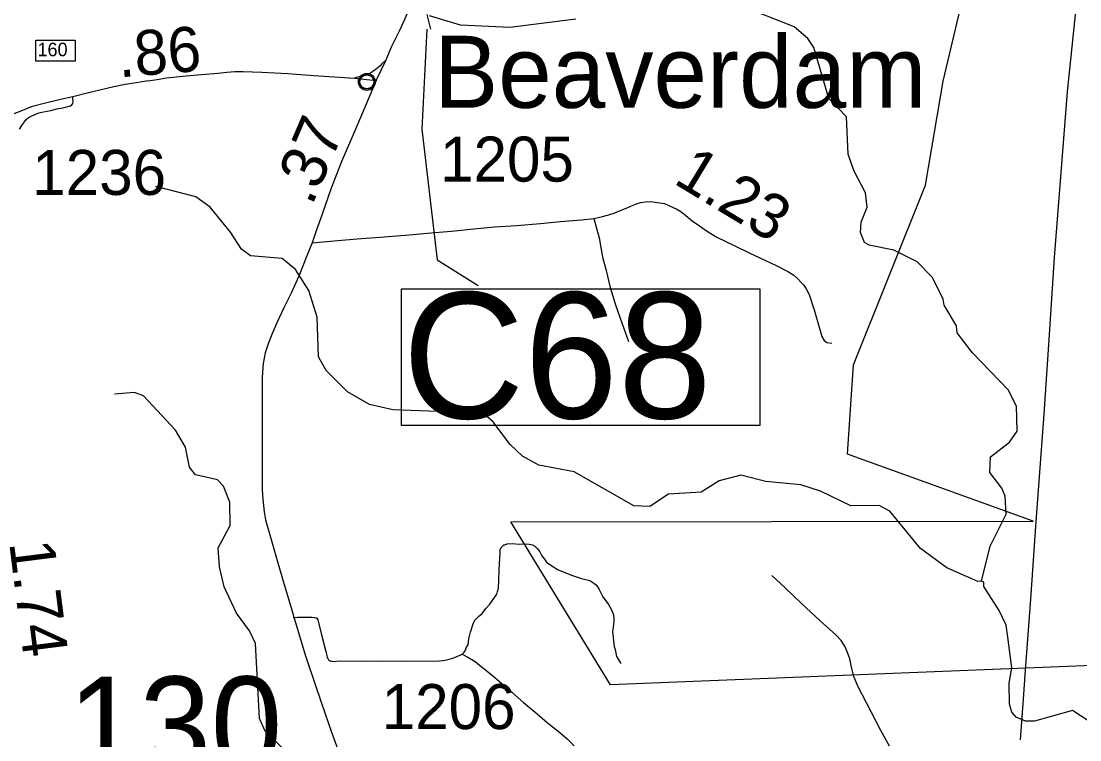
# Model space of a CAD drawing. Extents: x 2290615 to 2522933, y 819489 to 1012715.
# Drawn here: x 2377244 to 2389005, y 912540 to 920524 of the extents above; entities that cross this region are included whole.
import ezdxf

# ---------------------------------------------------------------- set-up
doc = ezdxf.new("R2010")
doc.units = 0
for name, color, linetype in [('Exist Civil Demographics City Label', 7, 'Continuous'), ('Exist Civil Demographics Community CELL', 7, 'Continuous'), ('Exist Hydrographic Creek Single Shore', 7, 'Continuous'), ('Exist Hydrographic Misc Water Feature', 7, 'Continuous'), ('Exist Road Non-System Type 51', 7, 'Continuous'), ('Exist Road Primary Interstate Interchange CELL', 7, 'Continuous'), ('Exist Road Primary NC Attributed', 7, 'Continuous'), ('Exist Road Primary NC Mileage Hundredths English Label', 7, 'Continuous'), ('Exist Road Primary NC Structure Culvert CELL', 7, 'Continuous'), ('Exist Road Primary NC Structure Culvert Number Label', 7, 'Continuous'), ('Exist Road Secondary Mileage Hundredths English Label', 7, 'Continuous'), ('Exist Road Secondary Structure Standard Bridge Number Label', 7, 'Continuous'), ('Exist Road Secondary Type 51 Attributed', 7, 'Continuous'), ('Exist Road Secondary Type 51 Number Label', 7, 'Continuous'), ('Exist Utilities Electrical Transmission Line', 7, 'Continuous')]:
    doc.layers.add(name, color=color, linetype=linetype)

msp = doc.modelspace()

# ---------------------------------------------------------------- linework, layer by layer
at = {"layer": 'Exist Civil Demographics Community CELL'}
msp.add_lwpolyline([(2381007, 919863), (2381008, 919868), (2381010, 919875), (2381012, 919882), (2381015, 919888), (2381019, 919893), (2381022, 919898), (2381026, 919903), (2381031, 919907), (2381037, 919912), (2381042, 919916), (2381047, 919919), (2381052, 919921), (2381057, 919923), (2381063, 919925), (2381067, 919926), (2381072, 919927), (2381076, 919928), (2381083, 919928), (2381087, 919928), (2381093, 919928), (2381098, 919927), (2381103, 919926), (2381108, 919925), (2381113, 919923), (2381119, 919920), (2381126, 919916), (2381131, 919913), (2381136, 919909), (2381139, 919905), (2381143, 919901), (2381147, 919896), (2381150, 919892), (2381153, 919887), (2381156, 919882), (2381158, 919877), (2381159, 919872), (2381161, 919867), (2381162, 919861), (2381162, 919856), (2381163, 919850), (2381163, 919844), (2381162, 919839), (2381161, 919833), (2381159, 919827), (2381158, 919821), (2381155, 919816), (2381152, 919810), (2381149, 919805), (2381145, 919800), (2381141, 919795), (2381136, 919791), (2381131, 919786), (2381126, 919783), (2381121, 919780), (2381115, 919777), (2381107, 919775), (2381102, 919773), (2381095, 919772), (2381091, 919771), (2381086, 919771), (2381080, 919771), (2381076, 919771), (2381071, 919772), (2381065, 919773), (2381060, 919775), (2381055, 919777), (2381050, 919779), (2381046, 919781), (2381040, 919785), (2381034, 919789), (2381029, 919794), (2381025, 919799), (2381021, 919803), (2381018, 919807), (2381014, 919814), (2381013, 919817), (2381011, 919821), (2381008, 919830), (2381007, 919837), (2381006, 919842), (2381006, 919848), (2381006, 919853), (2381006, 919859)], close=True, dxfattribs=at)
for radius in [94.3, 76.7]:
    msp.add_circle((2381084, 919850), radius, dxfattribs=at)
at = {"layer": 'Exist Hydrographic Creek Single Shore'}
for points in [[(2387913, 914301), (2388007, 914692), (2388186, 915047), (2388175, 915247), (2388140, 915337), (2388005, 915509), (2388011, 915683), (2388225, 915846), (2388307, 915971), (2388303, 916247), (2388209, 916430), (2387812, 916841), (2387643, 917063), (2387633, 917139), (2387497, 917369), (2387488, 917434), (2387368, 917676), (2387199, 917849), (2386939, 917980), (2386663, 918034), (2386613, 918065), (2386570, 918175), (2386577, 918290), (2386641, 918457), (2386622, 918617), (2386494, 918864), (2386433, 919046), (2386411, 919462), (2386217, 919667), (2386051, 920232), (2385983, 920331), (2385831, 920462), (2385212, 920706)], [(2383406, 920546), (2382674, 920454), (2382124, 920481), (2381781, 920585)], [(2389283, 912548), (2389277, 912558), (2389200, 912686), (2388923, 912865), (2388500, 912749), (2388400, 912748), (2388299, 912790), (2388248, 912847), (2388222, 912938), (2388219, 913171), (2388250, 913339), (2388204, 913679), (2388186, 913813), (2388108, 913977), (2387938, 914243), (2387938, 914292), (2387913, 914301)]]:
    msp.add_lwpolyline(points, dxfattribs=at)
at = {"layer": 'Exist Hydrographic Misc Water Feature'}
for points in [[(2387913, 914301), (2387871, 914299), (2387527, 914452), (2387233, 914667), (2386894, 915079), (2386777, 915144), (2386460, 915140), (2386125, 915301), (2385907, 915374), (2385515, 915410), (2385239, 915481), (2384998, 915419), (2384800, 915292), (2384434, 915271), (2384227, 915134), (2384052, 915140), (2383389, 915517), (2382996, 915593), (2382812, 915690), (2382677, 915822), (2382482, 916077), (2382372, 916168), (2381372, 916205), (2381113, 916267), (2380869, 916408), (2380633, 916644), (2380548, 916795), (2380534, 917235), (2380438, 917533), (2380293, 917766), (2380142, 917888), (2379791, 917916), (2379690, 917991), (2379571, 918180), (2379343, 918459), (2379183, 918574), (2378740, 918687)], [(2380159, 912438), (2379953, 912638), (2379893, 912777), (2379848, 913612), (2379780, 913750), (2379636, 913948), (2379499, 914238), (2379446, 914462), (2379434, 914672), (2379564, 914923), (2379561, 915182), (2379492, 915357), (2379424, 915430), (2379182, 915485), (2379114, 915568), (2379070, 915793), (2378959, 915982), (2378604, 916361), (2378503, 916400), (2378279, 916381)]]:
    msp.add_lwpolyline(points, dxfattribs=at)
at = {"layer": 'Exist Road Non-System Type 51'}
for points in [[(2381297, 920096), (2381251, 920050), (2381228, 920026), (2381192, 919995), (2381137, 919955), (2381086, 919931), (2381027, 919916), (2380947, 919890)], [(2383604, 918333), (2383665, 918116), (2383703, 917901), (2383741, 917755), (2383788, 917565), (2383845, 917372), (2383918, 917171), (2383992, 916965)], [(2382143, 913493), (2382166, 913513), (2382179, 913536), (2382189, 913561), (2382208, 913596), (2382218, 913661), (2382234, 913736), (2382266, 913827), (2382284, 913868), (2382324, 913909), (2382365, 913944), (2382405, 913998), (2382450, 914047), (2382495, 914111), (2382527, 914157), (2382537, 914188), (2382545, 914225), (2382550, 914311), (2382554, 914428), (2382560, 914557), (2382564, 914614), (2382567, 914652), (2382577, 914677), (2382593, 914693), (2382606, 914705), (2382616, 914708), (2382643, 914716), (2382697, 914720), (2382778, 914714), (2382853, 914716), (2382889, 914713), (2382923, 914706), (2382951, 914691), (2382977, 914664), (2383006, 914629), (2383027, 914584), (2383056, 914547), (2383080, 914515), (2383139, 914473), (2383208, 914427), (2383369, 914364), (2383467, 914332), (2383562, 914310), (2383604, 914282), (2383635, 914257), (2383664, 914211), (2383707, 914130), (2383767, 914043), (2383803, 913983), (2383821, 913940), (2383828, 913900), (2383828, 913861), (2383825, 913824), (2383815, 913736), (2383821, 913683), (2383825, 913631), (2383832, 913577), (2383842, 913542), (2383859, 913464), (2383875, 913435), (2383904, 913388)], [(2386892, 912469), (2386795, 912643), (2386635, 912951), (2386544, 913127), (2386496, 913243), (2386471, 913334), (2386466, 913367), (2386449, 913439), (2386422, 913512), (2386394, 913582), (2386355, 913643), (2386294, 913708), (2386121, 913862), (2385911, 914055), (2385733, 914229), (2385583, 914366)], [(2380267, 913900), (2380313, 913901), (2380404, 913901), (2380472, 913901), (2380501, 913899), (2380516, 913897), (2380525, 913894), (2380531, 913890), (2380533, 913886), (2380539, 913873), (2380549, 913828), (2380575, 913721), (2380628, 913521), (2380639, 913477), (2380645, 913456), (2380649, 913444), (2380653, 913437), (2380659, 913430), (2380666, 913423), (2380674, 913418), (2380683, 913416), (2380693, 913413), (2380713, 913412), (2380783, 913416), (2381016, 913413), (2381189, 913416), (2381477, 913413), (2381890, 913419), (2381928, 913421), (2381956, 913426), (2381999, 913437), (2382050, 913452), (2382093, 913468), (2382121, 913479), (2382143, 913493)], [(2382143, 913493), (2382206, 913459), (2382289, 913412), (2382337, 913369), (2382421, 913304), (2382506, 913232), (2382635, 913120), (2382824, 912956), (2382976, 912827), (2383089, 912731), (2383229, 912623), (2383309, 912550), (2383387, 912475)]]:
    msp.add_lwpolyline(points, dxfattribs=at)
at = {"layer": 'Exist Road Primary Interstate Interchange CELL'}
msp.add_lwpolyline([(2377408, 920313), (2377843, 920313), (2377843, 920080), (2377408, 920080)], close=True, dxfattribs=at)
at = {"layer": 'Exist Road Primary NC Attributed'}
for points in [[(2381188, 919865), (2381297, 920096), (2381358, 920240), (2381455, 920433), (2381540, 920620), (2381630, 920792), (2381736, 920957), (2381887, 921187), (2382140, 921576), (2382318, 921887), (2382461, 922130), (2382566, 922313), (2382669, 922485), (2382799, 922698), (2382868, 922801), (2382919, 922862), (2382961, 922906), (2383008, 922947), (2383071, 922988), (2383176, 923058), (2383307, 923124), (2383421, 923181)], [(2377819, 919689), (2377992, 919733), (2378117, 919761), (2378272, 919797), (2378401, 919823), (2378525, 919844), (2378565, 919851), (2378631, 919862), (2378677, 919867), (2378753, 919878), (2378859, 919893), (2379037, 919912), (2379246, 919931), (2379430, 919948), (2379530, 919957), (2379616, 919964), (2379711, 919965), (2379919, 919958), (2380205, 919944), (2380496, 919919), (2380779, 919902), (2380947, 919890), (2381188, 919865)], [(2377048, 919455), (2377224, 919520), (2377371, 919579), (2377516, 919618), (2377682, 919659), (2377819, 919689)]]:
    msp.add_lwpolyline(points, dxfattribs=at)
at = {"layer": 'Exist Road Primary NC Structure Culvert CELL'}
msp.add_line((2381795, 920436), (2381753, 920597), dxfattribs=at)
at = {"layer": 'Exist Road Primary NC Structure Culvert Number Label'}
msp.add_lwpolyline([(2381751, 920436), (2381694, 919326), (2381864, 917873), (2382320, 917589)], dxfattribs=at)
msp.add_lwpolyline([(2381468, 917551), (2385450, 917551), (2385450, 916032), (2381468, 916032)], close=True, dxfattribs=at)
at = {"layer": 'Exist Road Secondary Type 51 Attributed'}
for points in [[(2381188, 919865), (2381078, 919604), (2380940, 919280), (2380808, 918973), (2380687, 918669), (2380583, 918368), (2380522, 918196), (2380476, 918060)], [(2377224, 919325), (2377251, 919367), (2377301, 919431), (2377325, 919453), (2377364, 919473), (2377442, 919507), (2377492, 919518), (2377573, 919532), (2377639, 919549), (2377706, 919560), (2377791, 919582), (2377808, 919593), (2377818, 919608), (2377823, 919630), (2377819, 919659), (2377819, 919689)], [(2380476, 918060), (2380802, 918090), (2381021, 918108), (2381233, 918124), (2381556, 918151), (2381840, 918176), (2382025, 918192), (2382274, 918219), (2382502, 918240), (2382750, 918256), (2383015, 918275), (2383235, 918297), (2383469, 918316), (2383604, 918333), (2383702, 918353), (2383782, 918375), (2383831, 918392), (2383872, 918408), (2383938, 918434), (2383983, 918456), (2384069, 918490), (2384126, 918509), (2384180, 918518), (2384238, 918521), (2384286, 918515), (2384336, 918506), (2384389, 918497), (2384440, 918477), (2384528, 918436), (2384572, 918409), (2384627, 918365), (2384700, 918306), (2384780, 918252), (2384859, 918194), (2384973, 918124), (2385166, 918033), (2385340, 917948), (2385506, 917870), (2385630, 917809), (2385768, 917740), (2385826, 917701), (2385871, 917663), (2385906, 917626), (2385939, 917590), (2385965, 917549), (2385999, 917488), (2386053, 917318), (2386108, 917126), (2386140, 917021), (2386166, 916975), (2386196, 916953), (2386250, 916946)], [(2380476, 918060), (2380419, 917917), (2380327, 917692), (2380242, 917502), (2380163, 917339), (2380086, 917171), (2380028, 917042), (2379989, 916940), (2379955, 916838), (2379933, 916720), (2379923, 916569), (2379920, 916433), (2379920, 916210), (2379922, 915897), (2379923, 915577), (2379923, 915316), (2379928, 915214), (2379944, 915074), (2379959, 914983), (2380021, 914766), (2380088, 914534), (2380148, 914328), (2380223, 914082), (2380311, 913780), (2380404, 913472), (2380512, 913142), (2380620, 912830), (2380688, 912637), (2380761, 912433)]]:
    msp.add_lwpolyline(points, dxfattribs=at)
at = {"layer": 'Exist Utilities Electrical Transmission Line'}
for points in [[(2390573, 912294), (2389974, 913399), (2383790, 913150), (2382685, 914963), (2388486, 914968), (2386423, 915712), (2386492, 916705), (2387290, 918701), (2387487, 919856), (2387712, 920815)], [(2388346, 912540), (2388380, 912991), (2388402, 913313), (2388462, 914103), (2388520, 914964), (2388608, 916159), (2388677, 917154), (2388725, 917898), (2388869, 919738), (2388959, 920633)]]:
    msp.add_lwpolyline(points, dxfattribs=at)

# ---------------------------------------------------------------- texts
at = {"layer": 'Exist Civil Demographics City Label'}
msp.add_text('Beaverdam', height=800, rotation=360, dxfattribs=at).set_placement((2381830, 919562))
at = {"layer": 'Exist Road Primary Interstate Interchange CELL'}
msp.add_text('160', height=150, dxfattribs=at).set_placement((2377425, 920135))
at = {"layer": 'Exist Road Primary NC Mileage Hundredths English Label'}
msp.add_text('.86', height=500, rotation=4.6893, dxfattribs=at).set_placement((2378333, 919899))
at = {"layer": 'Exist Road Primary NC Structure Culvert Number Label'}
msp.add_text('C68', height=1400, dxfattribs=at).set_placement((2381481, 916111))
at = {"layer": 'Exist Road Secondary Mileage Hundredths English Label'}
for s, rotation, p in [('.37', 66.7437, (2380473, 918463)), ('1.23', 328.7206, (2384477, 918731)), ('1.74', 277.1753, (2377110, 914730))]:
    msp.add_text(s, height=500, rotation=rotation, dxfattribs=at).set_placement(p)
at = {"layer": 'Exist Road Secondary Structure Standard Bridge Number Label'}
msp.add_text('130', height=1066.3, dxfattribs=at).set_placement((2377765, 912177))
at = {"layer": 'Exist Road Secondary Type 51 Number Label'}
for s, p in [('1205', (2381897, 918742)), ('1206', (2381249, 912659))]:
    msp.add_text(s, height=500, rotation=360, dxfattribs=at).set_placement(p)
msp.add_text('1236', height=500, dxfattribs=at).set_placement((2377367, 918594))

doc.saveas('drawing.dxf')
